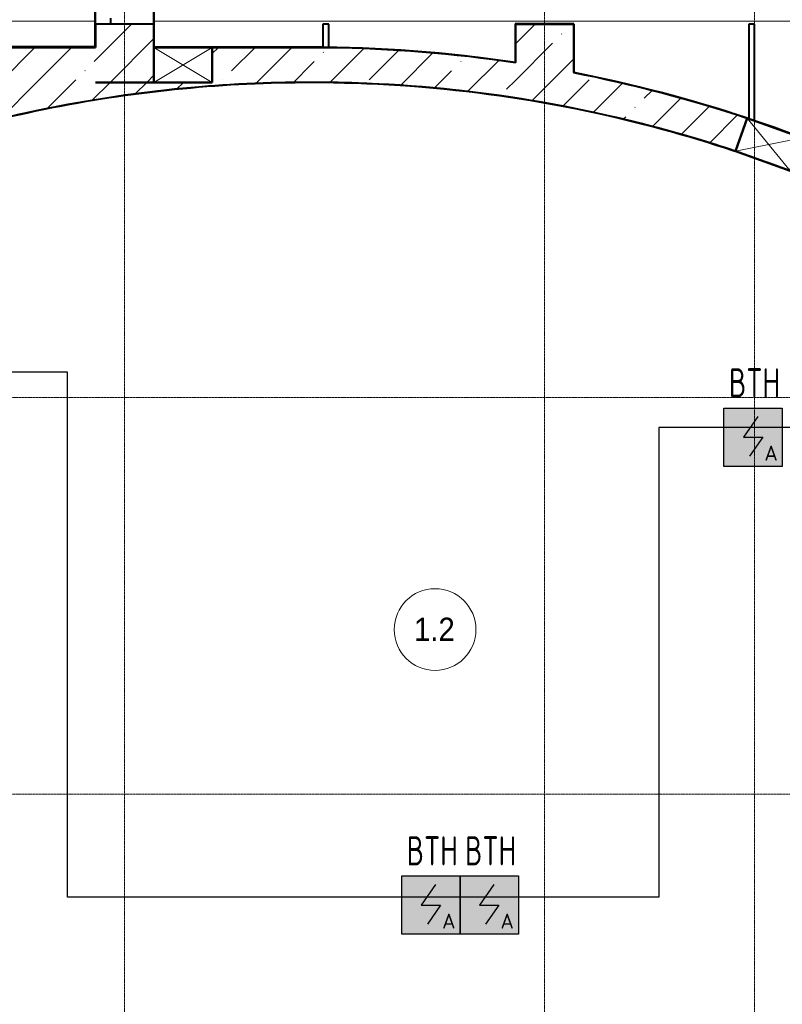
# Model space of a CAD drawing. Header units: millimetres. Extents: x -135639 to 224623, y -383017 to -59102.
# Tile 316 of 494: x 19714 to 26251, y -123821 to -115384. Entities that reach past the tile are written whole.
import ezdxf
from ezdxf.enums import TextEntityAlignment as Align

# ---------------------------------------------------------------- set-up
doc = ezdxf.new("R2010")
doc.units = ezdxf.units.MM
for name, pattern in [('CONTINOUS', [0]), ('Линия сетки', [25, 20, -2.5, 0, -2.5]), ('Штрих_3_1_5_', [4.5, 3, -1.5]), ('Штриховая_ш3 п1_5', [4.5, 3, -1.5])]:
    doc.linetypes.add(name, pattern=pattern)
for name, color, linetype, lineweight in [('A-000-M_MASS', 7, 'Continuous', 18), ('A-010-A_ROOM', 7, 'Continuous', 20), ('A-200-M_WALL', 7, 'Continuous', 18), ('A-200-M_WALL_EXT', 7, 'Continuous', 18), ('A-200-M_WALL_INT', 7, 'Continuous', 18), ('A-200-M_WALL_PAT', 7, 'Continuous', 40), ('A-314-M_WINDOW', 7, 'Continuous', 18), ('S-280-M_COLUMN', 7, 'Continuous', 18), ('Z-030-M_GRID', 7, 'Continuous', 9), ('Z-060-M_DETAIL', 7, 'Continuous', 18), ('ПС', 7, 'Continuous', 40), ('СС-011-ПОЖ-СИГНАЛИЗАЦИЯ', 1, 'Continuous', 30)]:
    doc.layers.add(name, color=color, linetype=linetype, lineweight=lineweight)
doc.layers.add('A-010-M_ROOM_SEPARATION', color=4, linetype='Штриховая_ш3 п1_5', lineweight=40, true_color=0x00ffff)
doc.styles.add('1111', font='isocpeur.ttf')
doc.styles.add('Arial_2', font='arial.ttf', dxfattribs={"width": 0.9, "height": 400})
pattern_1 = [(45, (0, 0), (-314.309, 314.309), []), (45, (314.3, 0), (-314.309, 314.309), [555.625, -111.125, 3.353, -107.772])]

# ---------------------------------------------------------------- blocks, each defined once
blk = doc.blocks.new('180_ДефШов_ОснЛиния_ - Накладной профиль шир_ 50 мм Пол-3647563-B1_-7_650_')
at = {"layer": 'A-000-M_MASS', "color": 253, "true_color": 0xaaaaaa}
blk.add_line((0, 0), (3095, 0), dxfattribs=at)
blk = doc.blocks.new('180_ДефШов_ОснЛиния_ - Накладной профиль шир_ 50 мм Пол-V142-B1_-7_650_')
at = {"layer": 'A-000-M_MASS', "color": 253, "true_color": 0xaaaaaa}
blk.add_line((0, 0), (3100, 0), dxfattribs=at)
blk = doc.blocks.new('180_ДефШов_ОснЛиния_ - Накладной профиль Угловой шир_ 50 мм Пол-3647981-B1_-7_650_')
at = {"layer": 'A-000-M_MASS', "color": 253, "true_color": 0xaaaaaa}
blk.add_line((0, 0), (500, 0), dxfattribs=at)
blk = doc.blocks.new('135_SLK_GD_AR_rvt-1-B1_-7_650_')
at = {"layer": 'A-010-M_ROOM_SEPARATION', "color": 131, "linetype": 'Штрих_3_1_5_', "true_color": 0xaaffff}
for p, q in [((28630, 77450), (28630, 77400)), ((29000, 77450), (29000, 77400))]:
    blk.add_line(p, q, dxfattribs=at)
at = {"layer": 'A-200-M_WALL', "color": 253, "lineweight": 40, "true_color": 0xaaaaaa}
blk.add_line((30450, 77200), (30450, 77202), dxfattribs=at)
at = {"layer": 'A-200-M_WALL_INT', "color": 253, "lineweight": 40, "true_color": 0xaaaaaa}
for p, q in [((28495, 78255), (28495, 77205)), ((28500, 77205), (28500, 78250)), ((29000, 78250), (29000, 77201)), ((29002, 77202), (29002, 78250)), ((30450, 77400), (30450, 77202)), ((30500, 77400), (30450, 77400)), ((30500, 77199.3), (30500, 77400)), ((32100, 77402), (32098, 77402)), ((32098, 77402), (32098, 77069.8)), ((32602, 77402), (32100, 77402)), ((32100, 77069.5), (32100, 77400)), ((32100, 77400), (32600, 77400)), ((32600, 77400), (32600, 76983.5)), ((32602, 77400), (32602, 77402)), ((32602, 76983.1), (32602, 77400)), ((34100, 77400), (34100, 76588)), ((34150, 77400), (34100, 77400)), ((34150, 76579.9), (34150, 77400)), ((28495, 77205), (25405, 77205)), ((25405, 77200), (28500, 77200)), ((28500, 77200), (28500, 77205)), ((29000, 77201), (29002, 77201)), ((30450, 77202), (29002, 77202)), ((29002, 77201), (29002, 77200)), ((29500, 77200), (30450, 77200)), ((30450, 77200), (30450, 77199.3)), ((30450, 77199.3), (30500, 77199.3)), ((30500, 77199), (30500, 77197)), ((32100, 77067.5), (32100, 77069.5)), ((32600, 76983.5), (32600, 76981.5)), ((34122.7, 76579.9), (34150, 76579.9))]:
    blk.add_line(p, q, dxfattribs=at)
at = {"layer": 'A-200-M_WALL_INT', "color": 253, "lineweight": 40, "true_color": 0xaaaaaa, "flags": 128}
for points in [[(32098, 77069.8), (31780, 77113), (31461, 77147.6), (31141.2, 77173.4), (30820.8, 77190.6), (30500, 77199)], [(34087.1, 76592.6), (33982.4, 76627), (33641.5, 76731.6), (33297.6, 76825.9), (32951, 76909.8), (32602, 76983.1)], [(34488, 76450.7), (34320, 76512.1), (34157.8, 76568.7)]]:
    blk.add_lwpolyline(points, dxfattribs=at)
at = {"layer": 'A-200-M_WALL_INT', "color": 253, "lineweight": 40, "true_color": 0xaaaaaa}
for radius, start, end in [(11798, 81.46983, 89.27164), (11798, 71.5367, 79.00576), (11500, 90, 95.48744), (11498, 90, 95.48744), (11500, 74.81717, 90), (11498, 74.81717, 90), (11500, 95.48744, 106.83874), (11498, 95.48744, 106.83874), (11798, 70.13023, 70.54668), (11498, 62.21306, 74.81717), (11500, 71.41496, 74.81717)]:
    blk.add_arc((30350, 65400), radius, start, end, dxfattribs=at)
at = {"layer": 'A-000-M_MASS', "color": 253, "lineweight": 18, "true_color": 0xaaaaaa}
for name, p in [('180_ДефШов_ОснЛиния_ - Накладной профиль шир_ 50 мм Пол-3647563-B1_-7_650_', (25400, 77425)), ('180_ДефШов_ОснЛиния_ - Накладной профиль шир_ 50 мм Пол-V142-B1_-7_650_', (29000, 77425)), ('180_ДефШов_ОснЛиния_ - Накладной профиль Угловой шир_ 50 мм Пол-3647981-B1_-7_650_', (32100, 77425)), ('180_ДефШов_ОснЛиния_ - Накладной профиль шир_ 50 мм Пол-V142-B1_-7_650_', (32600, 77425))]:
    blk.add_blockref(name, p, dxfattribs=at)
blk = doc.blocks.new('231_Отверстие прямоуг _Окно_Стена_ - Ниша под балку-2513487-B1_-7_650_')
at = {"layer": 'A-314-M_WINDOW', "color": 253, "lineweight": 50, "true_color": 0xaaaaaa}
for p, q in [((-125, -150), (-125, 150)), ((-125, 150), (375, 150)), ((375, 150), (375, -150)), ((375, -150), (-125, -150))]:
    blk.add_line(p, q, dxfattribs=at)
at = {"layer": 'Z-060-M_DETAIL', "color": 253, "true_color": 0xaaaaaa}
for p, q in [((-125, 150), (-125, -150)), ((375, 150), (-125, 150)), ((375, 150), (-125, -150)), ((-125, 150), (375, -150)), ((375, 150), (375, -150)), ((-125, -150), (375, -150))]:
    blk.add_line(p, q, dxfattribs=at)
blk = doc.blocks.new('231_Отверстие прямоуг _Окно_Стена_ - Ниша под балку-2513492-B1_-7_650_')
at = {"layer": 'A-314-M_WINDOW', "color": 253, "lineweight": 50, "true_color": 0xaaaaaa}
for p, q in [((-125, -150), (-125, 150)), ((-125, 150), (375, 150)), ((375, 150), (375, -150)), ((375, -150), (-125, -150))]:
    blk.add_line(p, q, dxfattribs=at)
at = {"layer": 'Z-060-M_DETAIL', "color": 253, "true_color": 0xaaaaaa}
for p, q in [((-125, 150), (-125, -150)), ((375, 150), (-125, 150)), ((375, 150), (-125, -150)), ((-125, 150), (375, -150)), ((375, 150), (375, -150)), ((-125, -150), (375, -150))]:
    blk.add_line(p, q, dxfattribs=at)
blk = doc.blocks.new('135_SLK_K1-2-3_KR_rvt-1-B1_-7_650_')
at = {"layer": 'A-200-M_WALL_PAT', "lineweight": 9, "true_color": 0xaaaaaa}
h = blk.add_hatch(dxfattribs=at)
h.set_pattern_fill('FP_20', color=253, style=0, pattern_type=2)
h.set_pattern_definition(pattern_1)
h.paths.add_polyline_path([(29500, 76900), (30350, 76900), (30350, 77200), (29500, 77200), (29500, 77088.9)])
h.paths.add_polyline_path([(28500, 76900), (28500, 77200), (25400, 77200), (25400, 76900), (28023.5, 76900)])
h.paths.add_polyline_path([(24900, 76900), (24900, 77200), (24400, 77200), (24400, 76900)])
h = blk.add_hatch(dxfattribs=at)
h.set_pattern_fill('FP_20', color=253, style=0, pattern_type=2)
h.set_pattern_definition(pattern_1)
h.paths.add_polyline_path([(35711.1, 75573.9), (35851, 75839.3), (35534.5, 76000.1), (35213.2, 76151.2), (34887.6, 76292.7), (34557.9, 76424.2), (34456.8, 76141.7), (34776.7, 76013.9), (35092.5, 75876.6), (35404.1, 75729.9), (35555.6, 75652.9)])
h.paths.add_polyline_path([(33986, 76310), (34087.1, 76592.6), (33720.3, 76708.5), (33349.9, 76812.3), (32976.4, 76904), (32600, 76983.5), (32600, 76900), (32100, 76900), (32100, 77069.5), (31751.9, 77116.4), (31402.5, 77153), (31052.2, 77179.1), (30701.2, 77194.8), (30350, 77200), (30350, 76900), (30719.9, 76894), (31089.4, 76876.2), (31458.1, 76846.5), (31825.7, 76804.9), (32191.8, 76751.6), (32556, 76686.4), (32917.8, 76609.6), (33277.1, 76521.3), (33633.2, 76421.4), (33672.6, 76408.9)])
h = blk.add_hatch(dxfattribs=at)
h.set_pattern_fill('FP_20', color=253, style=0, pattern_type=2)
h.set_pattern_definition(pattern_1)
h.paths.add_polyline_path([(19435.1, 69021.3), (19560.1, 69378.5), (19696.9, 69731.3), (19735.2, 69821.3), (19722.9, 69796.9), (19456.2, 69931.4), (19411, 69824.8), (19275, 69472.4), (19150.3, 69115.8)])
h.paths.add_polyline_path([(19463.7, 69949.2), (20224.4, 71457.4), (20065.7, 71185.6), (19885.8, 70853.4), (19716.6, 70515.7), (19558.3, 70172.7)])
h.paths.add_polyline_path([(20483.8, 71305.6), (20550.2, 71417.7), (20753.4, 71736.9), (20967.1, 72049.2), (21191, 72354.3), (21432.9, 72661.6), (21668.1, 72941.6), (21921, 73223.1), (22182.9, 73496.2), (22453.7, 73760.5), (22733.1, 74015.8), (23020.6, 74261.7), (23165.9, 74378), (23125.5, 74347.7), (22945.8, 74587), (22692.5, 74377.9), (22409, 74128.2), (22133.7, 73869.5), (21866.8, 73602.2), (21608.6, 73326.4), (21359.4, 73042.6), (21119.3, 72750.9), (20888.8, 72451.6), (20667.9, 72145.2), (20457, 71831.8), (20256.2, 71511.8), (20230.2, 71467.4), (20497.5, 71332.6), (20491.4, 71320.7)])
h.paths.add_polyline_path([(22957.1, 74596.4), (23615.7, 75089), (23588.7, 75070.8), (23282.6, 74849.4), (22983.8, 74618.4)])
h.paths.add_polyline_path([(23765.8, 74826.7), (23929.7, 74941), (24257.5, 75153.3), (24571.1, 75342.5), (24901.3, 75527.3), (25237.5, 75701.1), (25579.2, 75863.7), (25926, 76015), (26277.6, 76154.8), (26633.7, 76283), (26993.8, 76399.3), (27357.5, 76503.8), (27724.4, 76596.3), (28094.2, 76676.6), (28466.4, 76744.7), (28840.7, 76800.5), (29216.6, 76844), (29593.7, 76875.1), (29971.6, 76893.8), (30350, 76900), (27706.1, 76900), (27339.4, 76809.5), (26975.7, 76707.3), (26615.5, 76593.5), (26259.1, 76468.2), (25900.4, 76328.8), (25559.3, 76183.8), (25216.6, 76024.9), (24879.1, 75855.1), (24547.3, 75674.6), (24221.4, 75483.6), (23901.7, 75282.3), (23626.8, 75096.6), (23806.1, 74856.9)])
at = {"layer": 'S-280-M_COLUMN', "lineweight": 9, "true_color": 0xaaaaaa}
h = blk.add_hatch(dxfattribs=at)
h.set_pattern_fill('FP_20', color=253, style=0, pattern_type=2)
h.set_pattern_definition(pattern_1)
h.paths.add_polyline_path([(28500, 76900), (29000, 76900), (29000, 77400), (28500, 77400), (28500, 77200)])
h = blk.add_hatch(dxfattribs=at)
h.set_pattern_fill('FP_20', color=253, style=0, pattern_type=2)
h.set_pattern_definition(pattern_1)
h.paths.add_polyline_path([(32600, 76900), (32600, 77400), (32100, 77400), (32100, 76900)])
at = {"layer": 'A-200-M_WALL_EXT', "color": 253, "lineweight": 40, "true_color": 0xaaaaaa}
for p, q in [((28500, 77200), (25400, 77200)), ((30350, 77200), (29500, 77200)), ((29000, 76900), (28500, 76900))]:
    blk.add_line(p, q, dxfattribs=at)
at = {"layer": 'A-200-M_WALL_EXT', "color": 253, "true_color": 0xaaaaaa}
for p, q in [((34087.1, 76592.6), (34100, 76588.3)), ((33992.1, 76308), (33986, 76310))]:
    blk.add_line(p, q, dxfattribs=at)
at = {"layer": 'A-200-M_WALL_EXT', "color": 253, "lineweight": 40, "true_color": 0xaaaaaa}
for radius, start, end in [(11800, 81.47128, 90), (11800, 71.5364, 79.00765), (11500, 90, 124.93293), (11500, 71.56807, 90)]:
    blk.add_arc((30350, 65400), radius, start, end, dxfattribs=at)
at = {"layer": 'A-200-M_WALL_EXT', "color": 253, "true_color": 0xaaaaaa}
blk.add_arc((30350, 65400), 11800, 69.10843, 71.3472, dxfattribs=at)
at = {"layer": 'S-280-M_COLUMN', "color": 253, "lineweight": 40, "true_color": 0xaaaaaa}
for p, q in [((29000, 77400), (28500, 77400)), ((28500, 77400), (28500, 77200)), ((29000, 77200), (29000, 77400)), ((32600, 77400), (32100, 77400)), ((32100, 77400), (32100, 77069.5)), ((32600, 76983.5), (32600, 77400)), ((28500, 76900), (29000, 76900))]:
    blk.add_line(p, q, dxfattribs=at)
at = {"layer": 'A-314-M_WINDOW', "color": 253, "lineweight": 18, "true_color": 0xaaaaaa}
blk.add_blockref('231_Отверстие прямоуг _Окно_Стена_ - Ниша под балку-2513492-B1_-7_650_', (29125, 77050), dxfattribs=at)
at = {"layer": 'A-314-M_WINDOW', "color": 253, "lineweight": 18, "true_color": 0xaaaaaa, "rotation": 160.3224141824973}
blk.add_blockref('231_Отверстие прямоуг _Окно_Стена_ - Ниша под балку-2513487-B1_-7_650_', (34389.7, 76325.1), dxfattribs=at)
blk = doc.blocks.new('050_Марка_Помещение - Номер-620969-B1_-7_650_')
at = {"layer": 'A-010-A_ROOM', "color": 253, "true_color": 0xaaaaaa}
blk.add_circle((0, 0), 3.5, dxfattribs=at)
blk = doc.blocks.new('-1 эт')
at = {"layer": 'Z-030-M_GRID', "color": 253, "linetype": 'Линия сетки', "true_color": 0xaaaaaa}
for p, q in [((28750, -19699.3), (28750, 89251.7)), ((32350, -19699.1), (32350, 89251.9)), ((34150, -19701.1), (34150, 89252)), ((155947.1, 74200), (-3682.6, 74200)), ((155947.3, 70800), (-3682.4, 70800))]:
    blk.add_line(p, q, dxfattribs=at)
at = {"lineweight": 5}
for name in ['135_SLK_GD_AR_rvt-1-B1_-7_650_', '135_SLK_K1-2-3_KR_rvt-1-B1_-7_650_']:
    blk.add_blockref(name, (0, 0), dxfattribs=at)
at = {"layer": 'A-010-A_ROOM', "color": 253, "true_color": 0xaaaaaa, "xscale": 99.99999999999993, "yscale": 99.99999999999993, "zscale": 99.99999999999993}
blk.add_blockref('050_Марка_Помещение - Номер-620969-B1_-7_650_', (31411.7, 72211.4), dxfattribs=at)
at = {"layer": 'A-010-A_ROOM', "color": 253, "lineweight": 9, "true_color": 0xaaaaaa, "insert": (31231, 72313.2), "char_height": 200, "width": 432.911, "attachment_point": 1, "style": 'Arial_2'}
blk.add_mtext('1.2', dxfattribs=at)
blk = doc.blocks.new('*U4706')
at = {"lineweight": 35, "true_color": 0xffffff}
h = blk.add_hatch(color=7, dxfattribs=at)
h.dxf.hatch_style = 1
h.paths.add_polyline_path([(0, 499.6), (0, 0), (499.6, 0), (499.6, 499.6)])
at = {"color": 1, "linetype": 'ByBlock', "lineweight": -2}
for p, q in [((289.5, 426.3), (166.9, 249.8)), ((166.9, 249.8), (332.7, 249.8)), ((332.7, 249.8), (219.3, 86.3))]:
    blk.add_line(p, q, dxfattribs=at)
at = {"color": 1, "linetype": 'ByBlock', "lineweight": -2, "ltscale": 0.1}
blk.add_lwpolyline([(0, 499.6), (499.6, 499.6), (499.6, 0), (0, 0)], close=True, dxfattribs=at)
at = {"color": 1, "linetype": 'ByBlock', "lineweight": -2, "ltscale": 1000, "style": '1111'}
blk.add_text('A', height=128.1, dxfattribs=at).set_placement((403.4, 49.2), align=Align.CENTER)
at = {"color": 0, "linetype": 'ByBlock', "lineweight": -2, "style": '1111'}
blk.add_attdef('INDEX', (-63.3, -234.7), '', height=125, dxfattribs=at)
at = {"color": 0, "linetype": 'ByBlock', "lineweight": -2, "style": '1111', "flags": 1}
for tag, p in [('NAME_DEVICE', (-64.1, -421.2)), ('NUM_POM', (-81.6, -847))]:
    blk.add_attdef(tag, p, '', height=125, dxfattribs=at)
at = {"color": 0, "linetype": 'ByBlock', "lineweight": -2, "style": '1111', "width": 0.7}
blk.add_attdef('NUM_DEVICE', (-64.1, -629.5), '', height=125, dxfattribs=at)

msp = doc.modelspace()

# ---------------------------------------------------------------- linework, layer by layer
at = {"layer": 'СС-011-ПОЖ-СИГНАЛИЗАЦИЯ', "lineweight": 30}
msp.add_lwpolyline([(12732.9, -135281.5), (38015.5, -135281.5), (38015.5, -131162.9), (30823.4, -131162.9), (30823.4, -129991.9), (33718.7, -129991.9), (33718.7, -124556.6), (32037.1, -124556.6), (32037.1, -126824), (28265.7, -126824), (28265.7, -118878.5), (25191.8, -118878.5), (25191.8, -122903.9), (20125.1, -122903.9), (20125.1, -118405.2), (18867.6, -118405.2)], dxfattribs=at)

# ---------------------------------------------------------------- block references
msp.add_blockref('-1 эт', (-8136.8, -192821.5))
at = {"layer": 'ПС', "color": 7, "linetype": 'CONTINOUS', "lineweight": 30, "ltscale": 100}
ref = msp.add_blockref('*U4706', (25751.5, -119212), dxfattribs=dict(at, xscale=1.000736, yscale=1.000736, zscale=1.000736))
ref.add_attrib('NUM_DEVICE', 'BTH', dxfattribs={"layer": '0', "color": 0, "linetype": 'ByBlock', "lineweight": -2, "ltscale": 100, "height": 250.18, "style": '1111', "width": 0.7}).set_placement((26013.2, -118621.5), align=Align.CENTER)
ref = msp.add_blockref('*U4706', (22989.3, -123221.8), dxfattribs=dict(at, xscale=1.000736, yscale=1.000736, zscale=1.000736))
ref.add_attrib('NUM_DEVICE', 'BTH', dxfattribs={"layer": '0', "color": 0, "linetype": 'ByBlock', "lineweight": -2, "ltscale": 100, "height": 250.18, "style": '1111', "width": 0.7}).set_placement((23251, -122631.3), align=Align.CENTER)
ref = msp.add_blockref('*U4706', (23489.2, -123221.8), dxfattribs=dict(at, xscale=1.000736, yscale=1.000736, zscale=1.000736))
ref.add_attrib('NUM_DEVICE', 'BTH', dxfattribs={"layer": '0', "color": 0, "linetype": 'ByBlock', "lineweight": -2, "ltscale": 100, "height": 250.18, "style": '1111', "width": 0.7}).set_placement((23751, -122631.3), align=Align.CENTER)

doc.saveas('drawing.dxf')
